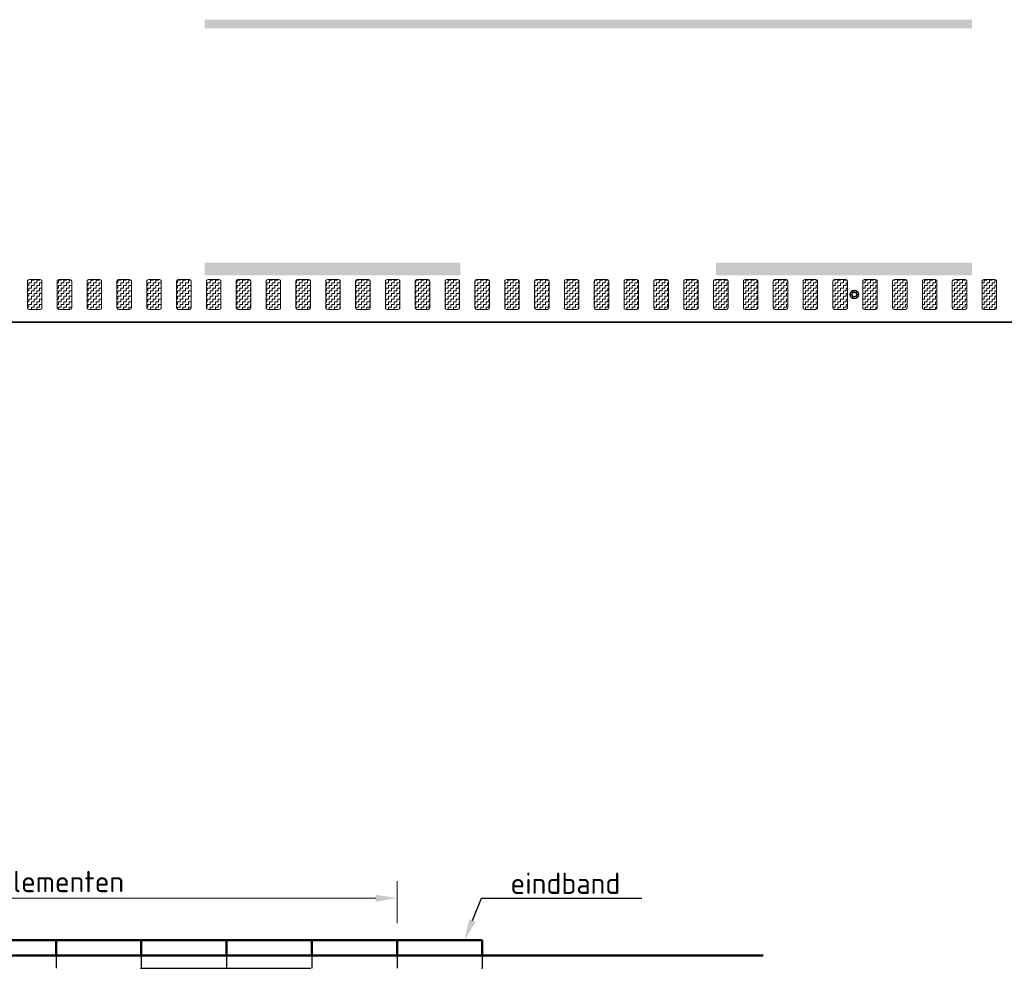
# Model space of a CAD drawing. Header units: metres. Extents: x -699 to 2316, y -1199 to 781.
# Tile 464 of 593: x 931 to 942, y -262 to -251. Entities that reach past the tile are written whole.
import ezdxf
from ezdxf import colors
from ezdxf.entities.mleader import LeaderData, LeaderLine
from ezdxf.math import Vec2, Vec3

# ---------------------------------------------------------------- set-up
doc = ezdxf.new("R2010")
doc.units = ezdxf.units.M
doc.header["$PDMODE"] = 1
for name, pattern in [('NLCS-HIDDEN', [4, 2, -2]), ('VW-3-3_STREEP', [6, 3, -3]), ('VW-9-3_STREEP', [12, 9, -3])]:
    doc.linetypes.add(name, pattern=pattern)
for name, color, linetype, lineweight in [('N-WA-IE-MEUBILAIR_WEGMEUBILAIR-S', 7, 'Continuous', 25), ('N-WA-VW-MARKERING_DYNAMISCH-G', 7, 'Continuous', 35), ('N-WE-VH-KANTOPSLUITING_ELEMENT_PERRONBAND-GD', 252, 'Continuous', 50), ('N-WE-VH-KANTOPSLUITING_ELEMENT_PERRONBAND-GN', 252, 'NLCS-HIDDEN', 25), ('N-WE-VH-KANTVERHARDING-G', 210, 'Continuous', 35), ('N-WE-VH-KANTVERHARDING-GD', 210, 'Continuous', 50), ('N-WE-VW-MARKERING_LANGS_STREEP_33-G', 7, 'VW-3-3_STREEP', 13), ('N-WE-VW-MARKERING_LANGS_STREEP_93-G', 7, 'VW-9-3_STREEP', 13), ('X-XX-AL-M', 7, 'Continuous', 18), ('X-XX-AL-T25', 7, 'Continuous', 25)]:
    doc.layers.add(name, color=color, linetype=linetype, lineweight=lineweight)
doc.styles.add('NLCS-ISO-M100-T25', font='NLCS-ISO.ttf', dxfattribs={"height": 0.25})
doc.dimstyles.new('NLCS-M100-T25-PIJL_A_L2_H1', dxfattribs={"dimscale": 0.1, "dimtxt": 2.5, "dimasz": 2.5, "dimexe": 2, "dimexo": 2, "dimgap": 0.7, "dimtad": 1, "dimzin": 0, "dimdsep": 46, "dimtxsty": 'NLCS-ISO-M100-T25', "dimcen": 0, "dimdle": 2, "dimclrd": 256, "dimclre": 256, "dimclrt": 256, "dimadec": 1, "dimazin": 0, "dimtfac": 1, "dimtdec": 3, "dimtofl": 0, "dimtmove": 0, "dimatfit": 3, "dimfxl": 2, "dimtfillclr": 256, "dimtolj": 1, "dimtzin": 0, "dimlwd": -1, "dimlwe": -1, "dimarcsym": 0})
pattern_1 = [(180, (0, 0), (-0.03175, -0.03175), [0.03175, -0.03175]), (270, (-0.03175, 0), (0.03175, -0.03175), [0.03175, -0.03175])]

# ---------------------------------------------------------------- blocks, each defined once
blk = doc.blocks.new('*D1691')
at = {"layer": 'Defpoints', "color": 0, "transparency": 16777216}
for p in [(935.231, -261.571), (925.231, -262.064), (935.231, -262.064)]:
    blk.add_point(p, dxfattribs=at)
at = {"layer": 'X-XX-AL-M', "transparency": 16777216}
for p, q in [((925.231, -261.864), (925.231, -261.371)), ((935.231, -261.864), (935.231, -261.371)), ((925.481, -261.571), (934.981, -261.571))]:
    blk.add_line(p, q, dxfattribs=at)
for points in [[(925.481, -261.53), (925.481, -261.613), (925.231, -261.571)], [(934.981, -261.53), (934.981, -261.613), (935.231, -261.571)]]:
    blk.add_solid(points, dxfattribs=at)
at = {"layer": 'X-XX-AL-M', "transparency": 16777216, "insert": (930.231, -261.376), "char_height": 0.25, "attachment_point": 5, "style": 'NLCS-ISO-M100-T25'}
blk.add_mtext('\\A1;10 stuks basiselementen', dxfattribs=at)
blk = doc.blocks.new('SIE-WEG_GLASBOLREFLECTOR-SO')
for p, q in [((-0.375, 0), (-0.199, 0)), ((-0.141, 0.141), (-0.265, 0.265)), ((0, 0.2), (0, 0.375)), ((0.142, 0.141), (0.265, 0.265)), ((0.201, 0), (0.375, 0)), ((-0.265, -0.266), (-0.141, -0.141)), ((0, -0.375), (0, -0.2)), ((0.265, -0.266), (0.142, -0.142))]:
    blk.add_line(p, q)
for centre, radius in [((0, 0), 0.375), ((0.001, 0), 0.2)]:
    blk.add_circle(centre, radius)
blk = doc.blocks.new('glasbol')
at = {"layer": 'N-WA-IE-MEUBILAIR_WEGMEUBILAIR-S'}
blk.add_blockref('SIE-WEG_GLASBOLREFLECTOR-SO', (-0.001, 0), dxfattribs=at)

msp = doc.modelspace()

# ---------------------------------------------------------------- hatches: boundary and pattern name
at = {"layer": 'N-WA-VW-MARKERING_DYNAMISCH-G', "lineweight": 9}
h = msp.add_hatch(dxfattribs=at)
h.set_pattern_fill('ZIGZAG', color=8, scale=0.01, angle=180, style=0)
h.set_pattern_definition(pattern_1)
edge = h.paths.add_edge_path()
edge.add_line((930.9148, -254.3115), (931.0448, -254.3115))
edge.add_arc((931.0448, -254.3315), 0.02, 0, 90, ccw=False)
edge.add_line((931.0648, -254.3315), (931.0648, -254.6415))
edge.add_arc((931.0448, -254.6415), 0.02, 270, 360, ccw=False)
edge.add_line((931.0448, -254.6615), (930.9148, -254.6615))
edge.add_arc((930.9148, -254.6415), 0.02, 180, 270, ccw=False)
edge.add_line((930.8948, -254.6415), (930.8948, -254.3315))
edge.add_arc((930.9148, -254.3315), 0.02, 90, 180, ccw=False)
h = msp.add_hatch(dxfattribs=at)
h.set_pattern_fill('ZIGZAG', color=8, scale=0.01, angle=180, style=0)
h.set_pattern_definition(pattern_1)
edge = h.paths.add_edge_path()
edge.add_line((931.2648, -254.3115), (931.3948, -254.3115))
edge.add_arc((931.3948, -254.3315), 0.02, 0, 90, ccw=False)
edge.add_line((931.4148, -254.3315), (931.4148, -254.6415))
edge.add_arc((931.3948, -254.6415), 0.02, 270, 360, ccw=False)
edge.add_line((931.3948, -254.6615), (931.2648, -254.6615))
edge.add_arc((931.2648, -254.6415), 0.02, 180, 270, ccw=False)
edge.add_line((931.2448, -254.6415), (931.2448, -254.3315))
edge.add_arc((931.2648, -254.3315), 0.02, 90, 180, ccw=False)
h = msp.add_hatch(dxfattribs=at)
h.set_pattern_fill('ZIGZAG', color=8, scale=0.01, angle=180, style=0)
h.set_pattern_definition(pattern_1)
edge = h.paths.add_edge_path()
edge.add_line((931.6148, -254.3115), (931.7448, -254.3115))
edge.add_arc((931.7448, -254.3315), 0.02, 0, 90, ccw=False)
edge.add_line((931.7648, -254.3315), (931.7648, -254.6415))
edge.add_arc((931.7448, -254.6415), 0.02, 270, 360, ccw=False)
edge.add_line((931.7448, -254.6615), (931.6148, -254.6615))
edge.add_arc((931.6148, -254.6415), 0.02, 180, 270, ccw=False)
edge.add_line((931.5948, -254.6415), (931.5948, -254.3315))
edge.add_arc((931.6148, -254.3315), 0.02, 90, 180, ccw=False)
h = msp.add_hatch(dxfattribs=at)
h.set_pattern_fill('ZIGZAG', color=8, scale=0.01, angle=180, style=0)
h.set_pattern_definition(pattern_1)
edge = h.paths.add_edge_path()
edge.add_line((931.9648, -254.3115), (932.0948, -254.3115))
edge.add_arc((932.0948, -254.3315), 0.02, 0, 90, ccw=False)
edge.add_line((932.1148, -254.3315), (932.1148, -254.6415))
edge.add_arc((932.0948, -254.6415), 0.02, 270, 360, ccw=False)
edge.add_line((932.0948, -254.6615), (931.9648, -254.6615))
edge.add_arc((931.9648, -254.6415), 0.02, 180, 270, ccw=False)
edge.add_line((931.9448, -254.6415), (931.9448, -254.3315))
edge.add_arc((931.9648, -254.3315), 0.02, 90, 180, ccw=False)
h = msp.add_hatch(dxfattribs=at)
h.set_pattern_fill('ZIGZAG', color=8, scale=0.01, angle=180, style=0)
h.set_pattern_definition(pattern_1)
edge = h.paths.add_edge_path()
edge.add_line((932.3148, -254.3115), (932.4448, -254.3115))
edge.add_arc((932.4448, -254.3315), 0.02, 0, 90, ccw=False)
edge.add_line((932.4648, -254.3315), (932.4648, -254.6415))
edge.add_arc((932.4448, -254.6415), 0.02, 270, 360, ccw=False)
edge.add_line((932.4448, -254.6615), (932.3148, -254.6615))
edge.add_arc((932.3148, -254.6415), 0.02, 180, 270, ccw=False)
edge.add_line((932.2948, -254.6415), (932.2948, -254.3315))
edge.add_arc((932.3148, -254.3315), 0.02, 90, 180, ccw=False)
h = msp.add_hatch(dxfattribs=at)
h.set_pattern_fill('ZIGZAG', color=8, scale=0.01, angle=180, style=0)
h.set_pattern_definition(pattern_1)
edge = h.paths.add_edge_path()
edge.add_line((932.6648, -254.3115), (932.7948, -254.3115))
edge.add_arc((932.7948, -254.3315), 0.02, 0, 90, ccw=False)
edge.add_line((932.8148, -254.3315), (932.8148, -254.6415))
edge.add_arc((932.7948, -254.6415), 0.02, 270, 360, ccw=False)
edge.add_line((932.7948, -254.6615), (932.6648, -254.6615))
edge.add_arc((932.6648, -254.6415), 0.02, 180, 270, ccw=False)
edge.add_line((932.6448, -254.6415), (932.6448, -254.3315))
edge.add_arc((932.6648, -254.3315), 0.02, 90, 180, ccw=False)
h = msp.add_hatch(dxfattribs=at)
h.set_pattern_fill('ZIGZAG', color=8, scale=0.01, angle=180, style=0)
h.set_pattern_definition(pattern_1)
edge = h.paths.add_edge_path()
edge.add_line((933.0148, -254.3115), (933.1448, -254.3115))
edge.add_arc((933.1448, -254.3315), 0.02, 0, 90, ccw=False)
edge.add_line((933.1648, -254.3315), (933.1648, -254.6415))
edge.add_arc((933.1448, -254.6415), 0.02, 270, 360, ccw=False)
edge.add_line((933.1448, -254.6615), (933.0148, -254.6615))
edge.add_arc((933.0148, -254.6415), 0.02, 180, 270, ccw=False)
edge.add_line((932.9948, -254.6415), (932.9948, -254.3315))
edge.add_arc((933.0148, -254.3315), 0.02, 90, 180, ccw=False)
h = msp.add_hatch(dxfattribs=at)
h.set_pattern_fill('ZIGZAG', color=8, scale=0.01, angle=180, style=0)
h.set_pattern_definition(pattern_1)
edge = h.paths.add_edge_path()
edge.add_line((933.3648, -254.3115), (933.4948, -254.3115))
edge.add_arc((933.4948, -254.3315), 0.02, 0, 90, ccw=False)
edge.add_line((933.5148, -254.3315), (933.5148, -254.6415))
edge.add_arc((933.4948, -254.6415), 0.02, 270, 360, ccw=False)
edge.add_line((933.4948, -254.6615), (933.3648, -254.6615))
edge.add_arc((933.3648, -254.6415), 0.02, 180, 270, ccw=False)
edge.add_line((933.3448, -254.6415), (933.3448, -254.3315))
edge.add_arc((933.3648, -254.3315), 0.02, 90, 180, ccw=False)
h = msp.add_hatch(dxfattribs=at)
h.set_pattern_fill('ZIGZAG', color=8, scale=0.01, angle=180, style=0)
h.set_pattern_definition(pattern_1)
edge = h.paths.add_edge_path()
edge.add_line((933.7148, -254.3115), (933.8448, -254.3115))
edge.add_arc((933.8448, -254.3315), 0.02, 0, 90, ccw=False)
edge.add_line((933.8648, -254.3315), (933.8648, -254.6415))
edge.add_arc((933.8448, -254.6415), 0.02, 270, 360, ccw=False)
edge.add_line((933.8448, -254.6615), (933.7148, -254.6615))
edge.add_arc((933.7148, -254.6415), 0.02, 180, 270, ccw=False)
edge.add_line((933.6948, -254.6415), (933.6948, -254.3315))
edge.add_arc((933.7148, -254.3315), 0.02, 90, 180, ccw=False)
h = msp.add_hatch(dxfattribs=at)
h.set_pattern_fill('ZIGZAG', color=8, scale=0.01, angle=180, style=0)
h.set_pattern_definition(pattern_1)
edge = h.paths.add_edge_path()
edge.add_line((934.0648, -254.3115), (934.1948, -254.3115))
edge.add_arc((934.1948, -254.3315), 0.02, 0, 90, ccw=False)
edge.add_line((934.2148, -254.3315), (934.2148, -254.6415))
edge.add_arc((934.1948, -254.6415), 0.02, 270, 360, ccw=False)
edge.add_line((934.1948, -254.6615), (934.0648, -254.6615))
edge.add_arc((934.0648, -254.6415), 0.02, 180, 270, ccw=False)
edge.add_line((934.0448, -254.6415), (934.0448, -254.3315))
edge.add_arc((934.0648, -254.3315), 0.02, 90, 180, ccw=False)
h = msp.add_hatch(dxfattribs=at)
h.set_pattern_fill('ZIGZAG', color=8, scale=0.01, angle=180, style=0)
h.set_pattern_definition(pattern_1)
edge = h.paths.add_edge_path()
edge.add_line((934.4148, -254.3115), (934.5448, -254.3115))
edge.add_arc((934.5448, -254.3315), 0.02, 0, 90, ccw=False)
edge.add_line((934.5648, -254.3315), (934.5648, -254.6415))
edge.add_arc((934.5448, -254.6415), 0.02, 270, 360, ccw=False)
edge.add_line((934.5448, -254.6615), (934.4148, -254.6615))
edge.add_arc((934.4148, -254.6415), 0.02, 180, 270, ccw=False)
edge.add_line((934.3948, -254.6415), (934.3948, -254.3315))
edge.add_arc((934.4148, -254.3315), 0.02, 90, 180, ccw=False)
h = msp.add_hatch(dxfattribs=at)
h.set_pattern_fill('ZIGZAG', color=8, scale=0.01, angle=180, style=0)
h.set_pattern_definition(pattern_1)
edge = h.paths.add_edge_path()
edge.add_line((934.7648, -254.3115), (934.8948, -254.3115))
edge.add_arc((934.8948, -254.3315), 0.02, 0, 90, ccw=False)
edge.add_line((934.9148, -254.3315), (934.9148, -254.6415))
edge.add_arc((934.8948, -254.6415), 0.02, 270, 360, ccw=False)
edge.add_line((934.8948, -254.6615), (934.7648, -254.6615))
edge.add_arc((934.7648, -254.6415), 0.02, 180, 270, ccw=False)
edge.add_line((934.7448, -254.6415), (934.7448, -254.3315))
edge.add_arc((934.7648, -254.3315), 0.02, 90, 180, ccw=False)
h = msp.add_hatch(dxfattribs=at)
h.set_pattern_fill('ZIGZAG', color=8, scale=0.01, angle=180, style=0)
h.set_pattern_definition(pattern_1)
edge = h.paths.add_edge_path()
edge.add_line((935.1148, -254.3115), (935.2448, -254.3115))
edge.add_arc((935.2448, -254.3315), 0.02, 0, 90, ccw=False)
edge.add_line((935.2648, -254.3315), (935.2648, -254.6415))
edge.add_arc((935.2448, -254.6415), 0.02, 270, 360, ccw=False)
edge.add_line((935.2448, -254.6615), (935.1148, -254.6615))
edge.add_arc((935.1148, -254.6415), 0.02, 180, 270, ccw=False)
edge.add_line((935.0948, -254.6415), (935.0948, -254.3315))
edge.add_arc((935.1148, -254.3315), 0.02, 90, 180, ccw=False)
h = msp.add_hatch(dxfattribs=at)
h.set_pattern_fill('ZIGZAG', color=8, scale=0.01, angle=180, style=0)
h.set_pattern_definition(pattern_1)
edge = h.paths.add_edge_path()
edge.add_line((935.4648, -254.3115), (935.5948, -254.3115))
edge.add_arc((935.5948, -254.3315), 0.02, 0, 90, ccw=False)
edge.add_line((935.6148, -254.3315), (935.6148, -254.6415))
edge.add_arc((935.5948, -254.6415), 0.02, 270, 360, ccw=False)
edge.add_line((935.5948, -254.6615), (935.4648, -254.6615))
edge.add_arc((935.4648, -254.6415), 0.02, 180, 270, ccw=False)
edge.add_line((935.4448, -254.6415), (935.4448, -254.3315))
edge.add_arc((935.4648, -254.3315), 0.02, 90, 180, ccw=False)
h = msp.add_hatch(dxfattribs=at)
h.set_pattern_fill('ZIGZAG', color=8, scale=0.01, angle=180, style=0)
h.set_pattern_definition(pattern_1)
edge = h.paths.add_edge_path()
edge.add_line((935.8148, -254.3115), (935.9448, -254.3115))
edge.add_arc((935.9448, -254.3315), 0.02, 0, 90, ccw=False)
edge.add_line((935.9648, -254.3315), (935.9648, -254.6415))
edge.add_arc((935.9448, -254.6415), 0.02, 270, 360, ccw=False)
edge.add_line((935.9448, -254.6615), (935.8148, -254.6615))
edge.add_arc((935.8148, -254.6415), 0.02, 180, 270, ccw=False)
edge.add_line((935.7948, -254.6415), (935.7948, -254.3315))
edge.add_arc((935.8148, -254.3315), 0.02, 90, 180, ccw=False)
h = msp.add_hatch(dxfattribs=at)
h.set_pattern_fill('ZIGZAG', color=8, scale=0.01, angle=180, style=0)
h.set_pattern_definition(pattern_1)
edge = h.paths.add_edge_path()
edge.add_line((936.1648, -254.3115), (936.2948, -254.3115))
edge.add_arc((936.2948, -254.3315), 0.02, 0, 90, ccw=False)
edge.add_line((936.3148, -254.3315), (936.3148, -254.6415))
edge.add_arc((936.2948, -254.6415), 0.02, 270, 360, ccw=False)
edge.add_line((936.2948, -254.6615), (936.1648, -254.6615))
edge.add_arc((936.1648, -254.6415), 0.02, 180, 270, ccw=False)
edge.add_line((936.1448, -254.6415), (936.1448, -254.3315))
edge.add_arc((936.1648, -254.3315), 0.02, 90, 180, ccw=False)
h = msp.add_hatch(dxfattribs=at)
h.set_pattern_fill('ZIGZAG', color=8, scale=0.01, angle=180, style=0)
h.set_pattern_definition(pattern_1)
edge = h.paths.add_edge_path()
edge.add_line((936.5148, -254.3115), (936.6448, -254.3115))
edge.add_arc((936.6448, -254.3315), 0.02, 0, 90, ccw=False)
edge.add_line((936.6648, -254.3315), (936.6648, -254.6415))
edge.add_arc((936.6448, -254.6415), 0.02, 270, 360, ccw=False)
edge.add_line((936.6448, -254.6615), (936.5148, -254.6615))
edge.add_arc((936.5148, -254.6415), 0.02, 180, 270, ccw=False)
edge.add_line((936.4948, -254.6415), (936.4948, -254.3315))
edge.add_arc((936.5148, -254.3315), 0.02, 90, 180, ccw=False)
h = msp.add_hatch(dxfattribs=at)
h.set_pattern_fill('ZIGZAG', color=8, scale=0.01, angle=180, style=0)
h.set_pattern_definition(pattern_1)
edge = h.paths.add_edge_path()
edge.add_line((936.8648, -254.3115), (936.9948, -254.3115))
edge.add_arc((936.9948, -254.3315), 0.02, 0, 90, ccw=False)
edge.add_line((937.0148, -254.3315), (937.0148, -254.6415))
edge.add_arc((936.9948, -254.6415), 0.02, 270, 360, ccw=False)
edge.add_line((936.9948, -254.6615), (936.8648, -254.6615))
edge.add_arc((936.8648, -254.6415), 0.02, 180, 270, ccw=False)
edge.add_line((936.8448, -254.6415), (936.8448, -254.3315))
edge.add_arc((936.8648, -254.3315), 0.02, 90, 180, ccw=False)
h = msp.add_hatch(dxfattribs=at)
h.set_pattern_fill('ZIGZAG', color=8, scale=0.01, angle=180, style=0)
h.set_pattern_definition(pattern_1)
edge = h.paths.add_edge_path()
edge.add_line((937.2148, -254.3115), (937.3448, -254.3115))
edge.add_arc((937.3448, -254.3315), 0.02, 0, 90, ccw=False)
edge.add_line((937.3648, -254.3315), (937.3648, -254.6415))
edge.add_arc((937.3448, -254.6415), 0.02, 270, 360, ccw=False)
edge.add_line((937.3448, -254.6615), (937.2148, -254.6615))
edge.add_arc((937.2148, -254.6415), 0.02, 180, 270, ccw=False)
edge.add_line((937.1948, -254.6415), (937.1948, -254.3315))
edge.add_arc((937.2148, -254.3315), 0.02, 90, 180, ccw=False)
h = msp.add_hatch(dxfattribs=at)
h.set_pattern_fill('ZIGZAG', color=8, scale=0.01, angle=180, style=0)
h.set_pattern_definition(pattern_1)
edge = h.paths.add_edge_path()
edge.add_line((937.5648, -254.3115), (937.6948, -254.3115))
edge.add_arc((937.6948, -254.3315), 0.02, 0, 90, ccw=False)
edge.add_line((937.7148, -254.3315), (937.7148, -254.6415))
edge.add_arc((937.6948, -254.6415), 0.02, 270, 360, ccw=False)
edge.add_line((937.6948, -254.6615), (937.5648, -254.6615))
edge.add_arc((937.5648, -254.6415), 0.02, 180, 270, ccw=False)
edge.add_line((937.5448, -254.6415), (937.5448, -254.3315))
edge.add_arc((937.5648, -254.3315), 0.02, 90, 180, ccw=False)
h = msp.add_hatch(dxfattribs=at)
h.set_pattern_fill('ZIGZAG', color=8, scale=0.01, angle=180, style=0)
h.set_pattern_definition(pattern_1)
edge = h.paths.add_edge_path()
edge.add_line((937.9148, -254.3115), (938.0448, -254.3115))
edge.add_arc((938.0448, -254.3315), 0.02, 0, 90, ccw=False)
edge.add_line((938.0648, -254.3315), (938.0648, -254.6415))
edge.add_arc((938.0448, -254.6415), 0.02, 270, 360, ccw=False)
edge.add_line((938.0448, -254.6615), (937.9148, -254.6615))
edge.add_arc((937.9148, -254.6415), 0.02, 180, 270, ccw=False)
edge.add_line((937.8948, -254.6415), (937.8948, -254.3315))
edge.add_arc((937.9148, -254.3315), 0.02, 90, 180, ccw=False)
h = msp.add_hatch(dxfattribs=at)
h.set_pattern_fill('ZIGZAG', color=8, scale=0.01, angle=180, style=0)
h.set_pattern_definition(pattern_1)
edge = h.paths.add_edge_path()
edge.add_line((938.2648, -254.3115), (938.3948, -254.3115))
edge.add_arc((938.3948, -254.3315), 0.02, 0, 90, ccw=False)
edge.add_line((938.4148, -254.3315), (938.4148, -254.6415))
edge.add_arc((938.3948, -254.6415), 0.02, 270, 360, ccw=False)
edge.add_line((938.3948, -254.6615), (938.2648, -254.6615))
edge.add_arc((938.2648, -254.6415), 0.02, 180, 270, ccw=False)
edge.add_line((938.2448, -254.6415), (938.2448, -254.3315))
edge.add_arc((938.2648, -254.3315), 0.02, 90, 180, ccw=False)
h = msp.add_hatch(dxfattribs=at)
h.set_pattern_fill('ZIGZAG', color=8, scale=0.01, angle=180, style=0)
h.set_pattern_definition(pattern_1)
edge = h.paths.add_edge_path()
edge.add_line((938.6148, -254.3115), (938.7448, -254.3115))
edge.add_arc((938.7448, -254.3315), 0.02, 0, 90, ccw=False)
edge.add_line((938.7648, -254.3315), (938.7648, -254.6415))
edge.add_arc((938.7448, -254.6415), 0.02, 270, 360, ccw=False)
edge.add_line((938.7448, -254.6615), (938.6148, -254.6615))
edge.add_arc((938.6148, -254.6415), 0.02, 180, 270, ccw=False)
edge.add_line((938.5948, -254.6415), (938.5948, -254.3315))
edge.add_arc((938.6148, -254.3315), 0.02, 90, 180, ccw=False)
h = msp.add_hatch(dxfattribs=at)
h.set_pattern_fill('ZIGZAG', color=8, scale=0.01, angle=180, style=0)
h.set_pattern_definition(pattern_1)
edge = h.paths.add_edge_path()
edge.add_line((938.9648, -254.3115), (939.0948, -254.3115))
edge.add_arc((939.0948, -254.3315), 0.02, 0, 90, ccw=False)
edge.add_line((939.1148, -254.3315), (939.1148, -254.6415))
edge.add_arc((939.0948, -254.6415), 0.02, 270, 360, ccw=False)
edge.add_line((939.0948, -254.6615), (938.9648, -254.6615))
edge.add_arc((938.9648, -254.6415), 0.02, 180, 270, ccw=False)
edge.add_line((938.9448, -254.6415), (938.9448, -254.3315))
edge.add_arc((938.9648, -254.3315), 0.02, 90, 180, ccw=False)
h = msp.add_hatch(dxfattribs=at)
h.set_pattern_fill('ZIGZAG', color=8, scale=0.01, angle=180, style=0)
h.set_pattern_definition(pattern_1)
edge = h.paths.add_edge_path()
edge.add_line((939.3148, -254.3115), (939.4448, -254.3115))
edge.add_arc((939.4448, -254.3315), 0.02, 0, 90, ccw=False)
edge.add_line((939.4648, -254.3315), (939.4648, -254.6415))
edge.add_arc((939.4448, -254.6415), 0.02, 270, 360, ccw=False)
edge.add_line((939.4448, -254.6615), (939.3148, -254.6615))
edge.add_arc((939.3148, -254.6415), 0.02, 180, 270, ccw=False)
edge.add_line((939.2948, -254.6415), (939.2948, -254.3315))
edge.add_arc((939.3148, -254.3315), 0.02, 90, 180, ccw=False)
h = msp.add_hatch(dxfattribs=at)
h.set_pattern_fill('ZIGZAG', color=8, scale=0.01, angle=180, style=0)
h.set_pattern_definition(pattern_1)
edge = h.paths.add_edge_path()
edge.add_line((939.6648, -254.3115), (939.7948, -254.3115))
edge.add_arc((939.7948, -254.3315), 0.02, 0, 90, ccw=False)
edge.add_line((939.8148, -254.3315), (939.8148, -254.6415))
edge.add_arc((939.7948, -254.6415), 0.02, 270, 360, ccw=False)
edge.add_line((939.7948, -254.6615), (939.6648, -254.6615))
edge.add_arc((939.6648, -254.6415), 0.02, 180, 270, ccw=False)
edge.add_line((939.6448, -254.6415), (939.6448, -254.3315))
edge.add_arc((939.6648, -254.3315), 0.02, 90, 180, ccw=False)
h = msp.add_hatch(dxfattribs=at)
h.set_pattern_fill('ZIGZAG', color=8, scale=0.01, angle=180, style=0)
h.set_pattern_definition(pattern_1)
edge = h.paths.add_edge_path()
edge.add_line((940.0148, -254.3115), (940.1448, -254.3115))
edge.add_arc((940.1448, -254.3315), 0.02, 0, 90, ccw=False)
edge.add_line((940.1648, -254.3315), (940.1648, -254.6415))
edge.add_arc((940.1448, -254.6415), 0.02, 270, 360, ccw=False)
edge.add_line((940.1448, -254.6615), (940.0148, -254.6615))
edge.add_arc((940.0148, -254.6415), 0.02, 180, 270, ccw=False)
edge.add_line((939.9948, -254.6415), (939.9948, -254.3315))
edge.add_arc((940.0148, -254.3315), 0.02, 90, 180, ccw=False)
h = msp.add_hatch(dxfattribs=at)
h.set_pattern_fill('ZIGZAG', color=8, scale=0.01, angle=180, style=0)
h.set_pattern_definition(pattern_1)
edge = h.paths.add_edge_path()
edge.add_line((940.3648, -254.3115), (940.4948, -254.3115))
edge.add_arc((940.4948, -254.3315), 0.02, 0, 90, ccw=False)
edge.add_line((940.5148, -254.3315), (940.5148, -254.6415))
edge.add_arc((940.4948, -254.6415), 0.02, 270, 360, ccw=False)
edge.add_line((940.4948, -254.6615), (940.3648, -254.6615))
edge.add_arc((940.3648, -254.6415), 0.02, 180, 270, ccw=False)
edge.add_line((940.3448, -254.6415), (940.3448, -254.3315))
edge.add_arc((940.3648, -254.3315), 0.02, 90, 180, ccw=False)
h = msp.add_hatch(dxfattribs=at)
h.set_pattern_fill('ZIGZAG', color=8, scale=0.01, angle=180, style=0)
h.set_pattern_definition(pattern_1)
edge = h.paths.add_edge_path()
edge.add_line((940.7148, -254.3115), (940.8448, -254.3115))
edge.add_arc((940.8448, -254.3315), 0.02, 0, 90, ccw=False)
edge.add_line((940.8648, -254.3315), (940.8648, -254.6415))
edge.add_arc((940.8448, -254.6415), 0.02, 270, 360, ccw=False)
edge.add_line((940.8448, -254.6615), (940.7148, -254.6615))
edge.add_arc((940.7148, -254.6415), 0.02, 180, 270, ccw=False)
edge.add_line((940.6948, -254.6415), (940.6948, -254.3315))
edge.add_arc((940.7148, -254.3315), 0.02, 90, 180, ccw=False)
h = msp.add_hatch(dxfattribs=at)
h.set_pattern_fill('ZIGZAG', color=8, scale=0.01, angle=180, style=0)
h.set_pattern_definition(pattern_1)
edge = h.paths.add_edge_path()
edge.add_line((941.0648, -254.3115), (941.1948, -254.3115))
edge.add_arc((941.1948, -254.3315), 0.02, 0, 90, ccw=False)
edge.add_line((941.2148, -254.3315), (941.2148, -254.6415))
edge.add_arc((941.1948, -254.6415), 0.02, 270, 360, ccw=False)
edge.add_line((941.1948, -254.6615), (941.0648, -254.6615))
edge.add_arc((941.0648, -254.6415), 0.02, 180, 270, ccw=False)
edge.add_line((941.0448, -254.6415), (941.0448, -254.3315))
edge.add_arc((941.0648, -254.3315), 0.02, 90, 180, ccw=False)
h = msp.add_hatch(dxfattribs=at)
h.set_pattern_fill('ZIGZAG', color=8, scale=0.01, angle=180, style=0)
h.set_pattern_definition(pattern_1)
edge = h.paths.add_edge_path()
edge.add_line((941.4148, -254.3115), (941.5448, -254.3115))
edge.add_arc((941.5448, -254.3315), 0.02, 0, 90, ccw=False)
edge.add_line((941.5648, -254.3315), (941.5648, -254.6415))
edge.add_arc((941.5448, -254.6415), 0.02, 270, 360, ccw=False)
edge.add_line((941.5448, -254.6615), (941.4148, -254.6615))
edge.add_arc((941.4148, -254.6415), 0.02, 180, 270, ccw=False)
edge.add_line((941.3948, -254.6415), (941.3948, -254.3315))
edge.add_arc((941.4148, -254.3315), 0.02, 90, 180, ccw=False)
h = msp.add_hatch(dxfattribs=at)
h.set_pattern_fill('ZIGZAG', color=8, scale=0.01, angle=180, style=0)
h.set_pattern_definition(pattern_1)
edge = h.paths.add_edge_path()
edge.add_line((941.7648, -254.3115), (941.8948, -254.3115))
edge.add_arc((941.8948, -254.3315), 0.02, 0, 90, ccw=False)
edge.add_line((941.9148, -254.3315), (941.9148, -254.6415))
edge.add_arc((941.8948, -254.6415), 0.02, 270, 360, ccw=False)
edge.add_line((941.8948, -254.6615), (941.7648, -254.6615))
edge.add_arc((941.7648, -254.6415), 0.02, 180, 270, ccw=False)
edge.add_line((941.7448, -254.6415), (941.7448, -254.3315))
edge.add_arc((941.7648, -254.3315), 0.02, 90, 180, ccw=False)
h = msp.add_hatch(dxfattribs=at)
h.set_pattern_fill('ZIGZAG', color=8, scale=0.01, angle=180, style=0)
h.set_pattern_definition(pattern_1)
edge = h.paths.add_edge_path()
edge.add_line((942.1148, -254.3115), (942.2448, -254.3115))
edge.add_arc((942.2448, -254.3315), 0.02, 0, 90, ccw=False)
edge.add_line((942.2648, -254.3315), (942.2648, -254.6415))
edge.add_arc((942.2448, -254.6415), 0.02, 270, 360, ccw=False)
edge.add_line((942.2448, -254.6615), (942.1148, -254.6615))
edge.add_arc((942.1148, -254.6415), 0.02, 180, 270, ccw=False)
edge.add_line((942.0948, -254.6415), (942.0948, -254.3315))
edge.add_arc((942.1148, -254.3315), 0.02, 90, 180, ccw=False)

# ---------------------------------------------------------------- linework, layer by layer
at = {"layer": 'N-WA-VW-MARKERING_DYNAMISCH-G', "color": 8, "lineweight": 9}
for points in [[(930.9148, -254.3115), (931.0448, -254.3115, -0.4142136), (931.0648, -254.3315), (931.0648, -254.6415, -0.4142136), (931.0448, -254.6615), (930.9148, -254.6615, -0.4142136), (930.8948, -254.6415), (930.8948, -254.3315, -0.4142136)], [(931.2648, -254.3115), (931.3948, -254.3115, -0.4142136), (931.4148, -254.3315), (931.4148, -254.6415, -0.4142136), (931.3948, -254.6615), (931.2648, -254.6615, -0.4142136), (931.2448, -254.6415), (931.2448, -254.3315, -0.4142136)], [(931.6148, -254.3115), (931.7448, -254.3115, -0.4142136), (931.7648, -254.3315), (931.7648, -254.6415, -0.4142136), (931.7448, -254.6615), (931.6148, -254.6615, -0.4142136), (931.5948, -254.6415), (931.5948, -254.3315, -0.4142136)], [(931.9648, -254.3115), (932.0948, -254.3115, -0.4142136), (932.1148, -254.3315), (932.1148, -254.6415, -0.4142136), (932.0948, -254.6615), (931.9648, -254.6615, -0.4142136), (931.9448, -254.6415), (931.9448, -254.3315, -0.4142136)], [(932.3148, -254.3115), (932.4448, -254.3115, -0.4142136), (932.4648, -254.3315), (932.4648, -254.6415, -0.4142136), (932.4448, -254.6615), (932.3148, -254.6615, -0.4142136), (932.2948, -254.6415), (932.2948, -254.3315, -0.4142136)], [(932.6648, -254.3115), (932.7948, -254.3115, -0.4142136), (932.8148, -254.3315), (932.8148, -254.6415, -0.4142136), (932.7948, -254.6615), (932.6648, -254.6615, -0.4142136), (932.6448, -254.6415), (932.6448, -254.3315, -0.4142136)], [(933.0148, -254.3115), (933.1448, -254.3115, -0.4142136), (933.1648, -254.3315), (933.1648, -254.6415, -0.4142136), (933.1448, -254.6615), (933.0148, -254.6615, -0.4142136), (932.9948, -254.6415), (932.9948, -254.3315, -0.4142136)], [(933.3648, -254.3115), (933.4948, -254.3115, -0.4142136), (933.5148, -254.3315), (933.5148, -254.6415, -0.4142136), (933.4948, -254.6615), (933.3648, -254.6615, -0.4142136), (933.3448, -254.6415), (933.3448, -254.3315, -0.4142136)], [(933.7148, -254.3115), (933.8448, -254.3115, -0.4142136), (933.8648, -254.3315), (933.8648, -254.6415, -0.4142136), (933.8448, -254.6615), (933.7148, -254.6615, -0.4142136), (933.6948, -254.6415), (933.6948, -254.3315, -0.4142136)], [(934.0648, -254.3115), (934.1948, -254.3115, -0.4142136), (934.2148, -254.3315), (934.2148, -254.6415, -0.4142136), (934.1948, -254.6615), (934.0648, -254.6615, -0.4142136), (934.0448, -254.6415), (934.0448, -254.3315, -0.4142136)], [(934.4148, -254.3115), (934.5448, -254.3115, -0.4142136), (934.5648, -254.3315), (934.5648, -254.6415, -0.4142136), (934.5448, -254.6615), (934.4148, -254.6615, -0.4142136), (934.3948, -254.6415), (934.3948, -254.3315, -0.4142136)], [(934.7648, -254.3115), (934.8948, -254.3115, -0.4142136), (934.9148, -254.3315), (934.9148, -254.6415, -0.4142136), (934.8948, -254.6615), (934.7648, -254.6615, -0.4142136), (934.7448, -254.6415), (934.7448, -254.3315, -0.4142136)], [(935.1148, -254.3115), (935.2448, -254.3115, -0.4142136), (935.2648, -254.3315), (935.2648, -254.6415, -0.4142136), (935.2448, -254.6615), (935.1148, -254.6615, -0.4142136), (935.0948, -254.6415), (935.0948, -254.3315, -0.4142136)], [(935.4648, -254.3115), (935.5948, -254.3115, -0.4142136), (935.6148, -254.3315), (935.6148, -254.6415, -0.4142136), (935.5948, -254.6615), (935.4648, -254.6615, -0.4142136), (935.4448, -254.6415), (935.4448, -254.3315, -0.4142136)], [(935.8148, -254.3115), (935.9448, -254.3115, -0.4142136), (935.9648, -254.3315), (935.9648, -254.6415, -0.4142136), (935.9448, -254.6615), (935.8148, -254.6615, -0.4142136), (935.7948, -254.6415), (935.7948, -254.3315, -0.4142136)], [(936.1648, -254.3115), (936.2948, -254.3115, -0.4142136), (936.3148, -254.3315), (936.3148, -254.6415, -0.4142136), (936.2948, -254.6615), (936.1648, -254.6615, -0.4142136), (936.1448, -254.6415), (936.1448, -254.3315, -0.4142136)], [(936.5148, -254.3115), (936.6448, -254.3115, -0.4142136), (936.6648, -254.3315), (936.6648, -254.6415, -0.4142136), (936.6448, -254.6615), (936.5148, -254.6615, -0.4142136), (936.4948, -254.6415), (936.4948, -254.3315, -0.4142136)], [(936.8648, -254.3115), (936.9948, -254.3115, -0.4142136), (937.0148, -254.3315), (937.0148, -254.6415, -0.4142136), (936.9948, -254.6615), (936.8648, -254.6615, -0.4142136), (936.8448, -254.6415), (936.8448, -254.3315, -0.4142136)], [(937.2148, -254.3115), (937.3448, -254.3115, -0.4142136), (937.3648, -254.3315), (937.3648, -254.6415, -0.4142136), (937.3448, -254.6615), (937.2148, -254.6615, -0.4142136), (937.1948, -254.6415), (937.1948, -254.3315, -0.4142136)], [(937.5648, -254.3115), (937.6948, -254.3115, -0.4142136), (937.7148, -254.3315), (937.7148, -254.6415, -0.4142136), (937.6948, -254.6615), (937.5648, -254.6615, -0.4142136), (937.5448, -254.6415), (937.5448, -254.3315, -0.4142136)], [(937.9148, -254.3115), (938.0448, -254.3115, -0.4142136), (938.0648, -254.3315), (938.0648, -254.6415, -0.4142136), (938.0448, -254.6615), (937.9148, -254.6615, -0.4142136), (937.8948, -254.6415), (937.8948, -254.3315, -0.4142136)], [(938.2648, -254.3115), (938.3948, -254.3115, -0.4142136), (938.4148, -254.3315), (938.4148, -254.6415, -0.4142136), (938.3948, -254.6615), (938.2648, -254.6615, -0.4142136), (938.2448, -254.6415), (938.2448, -254.3315, -0.4142136)], [(938.6148, -254.3115), (938.7448, -254.3115, -0.4142136), (938.7648, -254.3315), (938.7648, -254.6415, -0.4142136), (938.7448, -254.6615), (938.6148, -254.6615, -0.4142136), (938.5948, -254.6415), (938.5948, -254.3315, -0.4142136)], [(938.9648, -254.3115), (939.0948, -254.3115, -0.4142136), (939.1148, -254.3315), (939.1148, -254.6415, -0.4142136), (939.0948, -254.6615), (938.9648, -254.6615, -0.4142136), (938.9448, -254.6415), (938.9448, -254.3315, -0.4142136)], [(939.3148, -254.3115), (939.4448, -254.3115, -0.4142136), (939.4648, -254.3315), (939.4648, -254.6415, -0.4142136), (939.4448, -254.6615), (939.3148, -254.6615, -0.4142136), (939.2948, -254.6415), (939.2948, -254.3315, -0.4142136)], [(939.6648, -254.3115), (939.7948, -254.3115, -0.4142136), (939.8148, -254.3315), (939.8148, -254.6415, -0.4142136), (939.7948, -254.6615), (939.6648, -254.6615, -0.4142136), (939.6448, -254.6415), (939.6448, -254.3315, -0.4142136)], [(940.0148, -254.3115), (940.1448, -254.3115, -0.4142136), (940.1648, -254.3315), (940.1648, -254.6415, -0.4142136), (940.1448, -254.6615), (940.0148, -254.6615, -0.4142136), (939.9948, -254.6415), (939.9948, -254.3315, -0.4142136)], [(940.3648, -254.3115), (940.4948, -254.3115, -0.4142136), (940.5148, -254.3315), (940.5148, -254.6415, -0.4142136), (940.4948, -254.6615), (940.3648, -254.6615, -0.4142136), (940.3448, -254.6415), (940.3448, -254.3315, -0.4142136)], [(940.7148, -254.3115), (940.8448, -254.3115, -0.4142136), (940.8648, -254.3315), (940.8648, -254.6415, -0.4142136), (940.8448, -254.6615), (940.7148, -254.6615, -0.4142136), (940.6948, -254.6415), (940.6948, -254.3315, -0.4142136)], [(941.0648, -254.3115), (941.1948, -254.3115, -0.4142136), (941.2148, -254.3315), (941.2148, -254.6415, -0.4142136), (941.1948, -254.6615), (941.0648, -254.6615, -0.4142136), (941.0448, -254.6415), (941.0448, -254.3315, -0.4142136)], [(941.4148, -254.3115), (941.5448, -254.3115, -0.4142136), (941.5648, -254.3315), (941.5648, -254.6415, -0.4142136), (941.5448, -254.6615), (941.4148, -254.6615, -0.4142136), (941.3948, -254.6415), (941.3948, -254.3315, -0.4142136)], [(941.7648, -254.3115), (941.8948, -254.3115, -0.4142136), (941.9148, -254.3315), (941.9148, -254.6415, -0.4142136), (941.8948, -254.6615), (941.7648, -254.6615, -0.4142136), (941.7448, -254.6415), (941.7448, -254.3315, -0.4142136)], [(942.1148, -254.3115), (942.2448, -254.3115, -0.4142136), (942.2648, -254.3315), (942.2648, -254.6415, -0.4142136), (942.2448, -254.6615), (942.1148, -254.6615, -0.4142136), (942.0948, -254.6415), (942.0948, -254.3315, -0.4142136)]]:
    msp.add_lwpolyline(points, format="xyb", close=True, dxfattribs=at)
at = {"layer": 'N-WE-VH-KANTOPSLUITING_ELEMENT_PERRONBAND-GD'}
for p, q in [((924.2205, -262.0644), (936.2313, -262.0644)), ((931.2313, -262.0644), (931.2313, -262.2444)), ((932.2313, -262.0644), (932.2313, -262.2444)), ((933.2313, -262.0644), (933.2313, -262.2444)), ((934.2313, -262.0644), (934.2313, -262.2444)), ((935.2313, -262.0644), (935.2313, -262.2444)), ((936.2313, -262.0644), (936.2313, -262.2444))]:
    msp.add_line(p, q, dxfattribs=at)
at = {"layer": 'N-WE-VH-KANTOPSLUITING_ELEMENT_PERRONBAND-GN'}
for p, q in [((931.2313, -262.2444), (931.2313, -262.3944)), ((932.2313, -262.2444), (932.2313, -262.3944)), ((933.2313, -262.2444), (933.2313, -262.3944)), ((934.2313, -262.2444), (934.2313, -262.3944)), ((935.2313, -262.2444), (935.2313, -262.3944)), ((936.2313, -262.2444), (936.2313, -262.3944)), ((924.2205, -262.3944), (936.2313, -262.3944))]:
    msp.add_line(p, q, dxfattribs=at)
at = {"layer": 'N-WE-VH-KANTVERHARDING-G'}
msp.add_line((883.2321, -254.8115), (978.3951, -254.8115), dxfattribs=at)
at = {"layer": 'N-WE-VH-KANTVERHARDING-GD'}
msp.add_line((922.8157, -262.2444), (939.5268, -262.2444), dxfattribs=at)
at = {"layer": 'N-WE-VW-MARKERING_LANGS_STREEP_33-G', "color": 253, "linetype": 'Continuous'}
for points in [[(932.9747, -254.2615), (935.9747, -254.2615), (932.9747, -254.1115), (935.9747, -254.1115)], [(938.9747, -254.2615), (941.9747, -254.2615), (938.9747, -254.1115), (941.9747, -254.1115)]]:
    msp.add_solid(points, dxfattribs=at)
at = {"layer": 'N-WE-VW-MARKERING_LANGS_STREEP_93-G', "color": 253, "linetype": 'Continuous'}
msp.add_solid([(932.9747, -251.3615), (941.9747, -251.3615), (932.9747, -251.2615), (941.9747, -251.2615)], dxfattribs=at)

# ---------------------------------------------------------------- block references
at = {"layer": 'N-WA-IE-MEUBILAIR_WEGMEUBILAIR-S', "xscale": 0.1333332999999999, "yscale": 0.1333332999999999, "zscale": 0.1333332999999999, "rotation": 0.1723155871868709}
msp.add_blockref('glasbol', (940.595, -254.4865), dxfattribs=at)

# ---------------------------------------------------------------- dimensions: what is measured, and where the dimension line sits
at = {"layer": 'X-XX-AL-M'}
dim = msp.add_aligned_dim(p1=(925.2313, -262.0644), p2=(935.2313, -262.0644), distance=0.4931, text='10 stuks basiselementen', dimstyle='NLCS-M100-T25-PIJL_A_L2_H1', dxfattribs=at)
dim.commit()
dim.dimension.update_dxf_attribs({"geometry": '*D1691', "text_midpoint": (930.2313, -261.3762)})

# ---------------------------------------------------------------- leaders
at = {"layer": 'X-XX-AL-T25'}
ml = msp.add_multileader_mtext('Standard', dxfattribs=at)
ml.set_content('eindband', color=256, style='NLCS-ISO-M100-T25')
ml.set_leader_properties(color=256, linetype='ByLayer', lineweight=-1)
ml.build(insert=Vec2(0, 0))
ml.multileader.update_dxf_attribs({"text_left_attachment_type": 5, "text_right_attachment_type": 5, "dogleg_length": 0.25, "arrow_head_size": 0.25})
ctx = ml.context
ctx.base_point, ctx.char_height, ctx.arrow_head_size, ctx.landing_gap_size, ctx.plane_origin = Vec3(936.4715, -261.5713), 0.25, 0.25, 0.09, Vec3(1877.649, -22.0845)
ctx.left_attachment, ctx.right_attachment = 5, 5
notes = []
notes.append((ctx, [(1, (1, 1, 0), (936.2215, -261.5713), (1, 0), 0.25, [(0, [(936.0223, -262.0644)], 0, [])])]))
ctx.mtext.insert, ctx.mtext.flow_direction = Vec3(936.5615, -261.2713), 5
for ctx, leaders in notes:
    for number, flags, end, landing, length, lines in leaders:
        leader = LeaderData()
        leader.index, (leader.has_last_leader_line, leader.has_dogleg_vector, leader.attachment_direction) = number, flags
        leader.last_leader_point, leader.dogleg_vector, leader.dogleg_length = Vec3(end), Vec3(landing), length
        for number, points, colour, breaks in lines:
            line = LeaderLine()
            line.index, line.vertices, line.color, line.breaks = number, Vec3.list(points), colors.encode_raw_color(colour), breaks
            leader.lines.append(line)
        ctx.leaders.append(leader)

doc.saveas('drawing.dxf')
